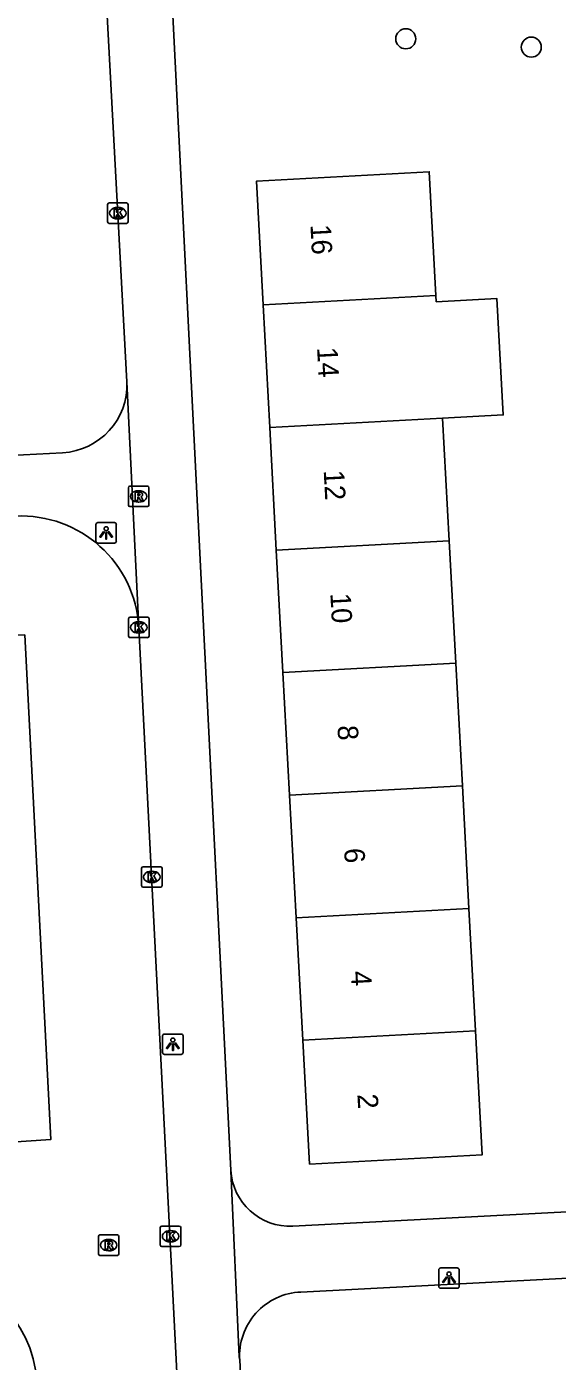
# Model space of a CAD drawing. Extents: x 160557 to 161245, y 385330 to 386505.
# Drawn here: x 161072.6 to 161098.5, y 385405.9 to 385471.1 of the extents above; entities that cross this region are included whole.
import ezdxf

# ---------------------------------------------------------------- set-up
doc = ezdxf.new("R2010")
doc.units = 0
for name, color, linetype in [('IMGEO_Boom', 7, 'Continuous'), ('IMGEO_Kolk', 7, 'Continuous'), ('IMGEO_Lichtpunt', 7, 'Continuous'), ('IMGEO_Pand', 7, 'Continuous'), ('IMGEO_Pand_nummerreeks', 7, 'Continuous'), ('IMGEO_Rijbaan_lokaal_open', 7, 'Continuous'), ('IMGEO_Rioolput', 7, 'Continuous'), ('IMGEO_Voetpad_open', 7, 'Continuous')]:
    doc.layers.add(name, color=color, linetype=linetype)

msp = doc.modelspace()

# ---------------------------------------------------------------- linework, layer by layer
at = {"layer": 'IMGEO_Boom'}
for centre in [(161091.127, 385470.503), (161097.265, 385470.096)]:
    msp.add_circle(centre, 0.489, dxfattribs=at)
at = {"layer": 'IMGEO_Kolk'}
for p, q in [((161076.545, 385461.553), (161076.545, 385462.405)), ((161076.62, 385462.479), (161077.472, 385462.479)), ((161077.546, 385462.405), (161077.546, 385461.553)), ((161077.033, 385462.259), (161077.058, 385462.259)), ((161077.472, 385461.479), (161076.62, 385461.479)), ((161077.056, 385461.699), (161077.031, 385461.699)), ((161077.647, 385442.229), (161078.499, 385442.229)), ((161077.572, 385441.303), (161077.572, 385442.155)), ((161078.06, 385442.009), (161078.085, 385442.009)), ((161078.573, 385442.155), (161078.573, 385441.303)), ((161078.499, 385441.229), (161077.647, 385441.229)), ((161078.083, 385441.449), (161078.058, 385441.449)), ((161078.207, 385429.108), (161078.207, 385429.96)), ((161078.282, 385430.034), (161079.134, 385430.034)), ((161078.695, 385429.814), (161078.72, 385429.814)), ((161079.208, 385429.96), (161079.208, 385429.108)), ((161078.718, 385429.254), (161078.693, 385429.254)), ((161079.134, 385429.034), (161078.282, 385429.034)), ((161079.124, 385411.543), (161079.124, 385412.395)), ((161079.199, 385412.469), (161080.051, 385412.469)), ((161079.612, 385412.249), (161079.637, 385412.249)), ((161080.125, 385412.395), (161080.125, 385411.543)), ((161079.635, 385411.689), (161079.61, 385411.689)), ((161080.051, 385411.469), (161079.199, 385411.469))]:
    msp.add_line(p, q, dxfattribs=at)
for points in [[(161076.545, 385461.553), (161076.545, 385462.405)], [(161076.62, 385462.479), (161077.472, 385462.479)], [(161077.546, 385462.405), (161077.546, 385461.553)], [(161076.866, 385462.179), (161076.989, 385462.179), (161076.989, 385462.028), (161077.119, 385462.179), (161077.283, 385462.179), (161077.137, 385462.028), (161077.29, 385461.779), (161077.138, 385461.779), (161077.053, 385461.943), (161076.989, 385461.876), (161076.989, 385461.779), (161076.866, 385461.779), (161076.866, 385462.179)], [(161077.472, 385461.479), (161076.62, 385461.479)], [(161077.647, 385442.229), (161078.499, 385442.229)], [(161077.572, 385441.303), (161077.572, 385442.155)], [(161077.893, 385441.929), (161078.016, 385441.929), (161078.016, 385441.778), (161078.146, 385441.929), (161078.31, 385441.929), (161078.164, 385441.778), (161078.317, 385441.529), (161078.165, 385441.529), (161078.08, 385441.693), (161078.016, 385441.626), (161078.016, 385441.529), (161077.893, 385441.529), (161077.893, 385441.929)], [(161078.573, 385442.155), (161078.573, 385441.303)], [(161078.499, 385441.229), (161077.647, 385441.229)], [(161078.207, 385429.108), (161078.207, 385429.96)], [(161078.282, 385430.034), (161079.134, 385430.034)], [(161079.208, 385429.96), (161079.208, 385429.108)], [(161078.528, 385429.734), (161078.651, 385429.734), (161078.651, 385429.583), (161078.781, 385429.734), (161078.945, 385429.734), (161078.799, 385429.583), (161078.952, 385429.334), (161078.8, 385429.334), (161078.715, 385429.498), (161078.651, 385429.431), (161078.651, 385429.334), (161078.528, 385429.334), (161078.528, 385429.734)], [(161079.134, 385429.034), (161078.282, 385429.034)], [(161079.124, 385411.543), (161079.124, 385412.395)], [(161079.199, 385412.469), (161080.051, 385412.469)], [(161079.445, 385412.169), (161079.568, 385412.169), (161079.568, 385412.018), (161079.698, 385412.169), (161079.862, 385412.169), (161079.716, 385412.018), (161079.869, 385411.769), (161079.717, 385411.769), (161079.632, 385411.933), (161079.568, 385411.866), (161079.568, 385411.769), (161079.445, 385411.769), (161079.445, 385412.169)], [(161080.125, 385412.395), (161080.125, 385411.543)], [(161080.051, 385411.469), (161079.199, 385411.469)]]:
    msp.add_lwpolyline(points, dxfattribs=at)
for centre, start, end in [((161076.622, 385462.403), 91.55205, 178.44795), ((161076.622, 385462.403), 91.55205, 178.44795), ((161077.47, 385462.403), 1.55205, 88.44795), ((161077.47, 385462.403), 1.55205, 88.44795), ((161076.622, 385461.555), 181.55205, 268.44795), ((161076.622, 385461.555), 181.55205, 268.44795), ((161077.47, 385461.555), 271.55205, 358.44795), ((161077.47, 385461.555), 271.55205, 358.44795), ((161077.649, 385442.153), 91.55205, 178.44795), ((161077.649, 385442.153), 91.55205, 178.44795), ((161078.497, 385442.153), 1.55205, 88.44795), ((161078.497, 385442.153), 1.55205, 88.44795), ((161077.649, 385441.305), 181.55205, 268.44795), ((161077.649, 385441.305), 181.55205, 268.44795), ((161078.497, 385441.305), 271.55205, 358.44795), ((161078.497, 385441.305), 271.55205, 358.44795), ((161078.284, 385429.958), 91.55205, 178.44795), ((161078.284, 385429.958), 91.55205, 178.44795), ((161079.132, 385429.958), 1.55205, 88.44795), ((161079.132, 385429.958), 1.55205, 88.44795), ((161078.284, 385429.11), 181.55205, 268.44795), ((161078.284, 385429.11), 181.55205, 268.44795), ((161079.132, 385429.11), 271.55205, 358.44795), ((161079.132, 385429.11), 271.55205, 358.44795), ((161079.201, 385412.393), 91.55205, 178.44795), ((161079.201, 385412.393), 91.55205, 178.44795), ((161080.049, 385412.393), 1.55205, 88.44795), ((161080.049, 385412.393), 1.55205, 88.44795), ((161079.201, 385411.545), 181.55205, 268.44795), ((161079.201, 385411.545), 181.55205, 268.44795), ((161080.049, 385411.545), 271.55205, 358.44795), ((161080.049, 385411.545), 271.55205, 358.44795)]:
    msp.add_arc(centre, 0.0765, start, end, dxfattribs=at)
for centre, major_axis, ratio, start_param, end_param in [((161077.032, 385461.979), (-0.387, 0.002), 0.722429, 4.712389, 7.853982), ((161077.057, 385461.979), (-0.39, 0.002), 0.717154, 1.570796, 4.712389), ((161078.059, 385441.729), (-0.387, 0.002), 0.722429, 4.712389, 7.853982), ((161078.084, 385441.729), (-0.39, 0.002), 0.717154, 1.570796, 4.712389), ((161078.694, 385429.534), (-0.387, 0.002), 0.722429, 4.712389, 7.853982), ((161078.719, 385429.534), (-0.39, 0.002), 0.717154, 1.570796, 4.712389), ((161079.611, 385411.969), (-0.387, 0.002), 0.722429, 4.712389, 7.853982), ((161079.636, 385411.969), (-0.39, 0.002), 0.717154, 1.570796, 4.712389)]:
    msp.add_ellipse(centre, major_axis=major_axis, ratio=ratio, start_param=start_param, end_param=end_param, dxfattribs=at)
at = {"layer": 'IMGEO_Lichtpunt'}
for p, q in [((161075.977, 385446.756), (161075.977, 385445.949)), ((161075.977, 385446.756), (161075.977, 385445.949)), ((161076.879, 385446.851), (161076.071, 385446.851)), ((161076.879, 385446.851), (161076.071, 385446.851)), ((161076.973, 385445.949), (161076.973, 385446.756)), ((161076.973, 385445.949), (161076.973, 385446.756)), ((161076.071, 385445.855), (161076.879, 385445.855)), ((161076.071, 385445.855), (161076.879, 385445.855)), ((161079.238, 385421.76), (161079.238, 385420.953)), ((161079.238, 385421.76), (161079.238, 385420.953)), ((161080.14, 385421.855), (161079.332, 385421.855)), ((161080.14, 385421.855), (161079.332, 385421.855)), ((161080.234, 385420.953), (161080.234, 385421.76)), ((161080.234, 385420.953), (161080.234, 385421.76)), ((161079.332, 385420.859), (161080.14, 385420.859)), ((161079.332, 385420.859), (161080.14, 385420.859)), ((161092.741, 385410.326), (161092.741, 385409.519)), ((161092.741, 385410.326), (161092.741, 385409.519)), ((161093.643, 385410.421), (161092.835, 385410.421)), ((161093.643, 385410.421), (161092.835, 385410.421)), ((161093.737, 385409.519), (161093.737, 385410.326)), ((161093.737, 385409.519), (161093.737, 385410.326)), ((161092.835, 385409.425), (161093.643, 385409.425)), ((161092.835, 385409.425), (161093.643, 385409.425))]:
    msp.add_line(p, q, dxfattribs=at)
for points in [[(161076.351, 385446.42), (161076.39, 385446.392), (161076.202, 385446.13), (161076.164, 385446.157), (161076.351, 385446.42)], [(161076.453, 385446.372), (161076.5, 385446.372), (161076.5, 385446.05), (161076.453, 385446.05), (161076.453, 385446.372)], [(161076.563, 385446.392), (161076.601, 385446.419), (161076.788, 385446.157), (161076.749, 385446.129), (161076.563, 385446.392)], [(161079.612, 385421.424), (161079.651, 385421.396), (161079.463, 385421.134), (161079.425, 385421.161), (161079.612, 385421.424)], [(161079.714, 385421.376), (161079.761, 385421.376), (161079.761, 385421.054), (161079.714, 385421.054), (161079.714, 385421.376)], [(161079.824, 385421.396), (161079.862, 385421.423), (161080.049, 385421.161), (161080.01, 385421.133), (161079.824, 385421.396)], [(161093.115, 385409.99), (161093.154, 385409.962), (161092.966, 385409.7), (161092.928, 385409.727), (161093.115, 385409.99)], [(161093.217, 385409.942), (161093.264, 385409.942), (161093.264, 385409.62), (161093.217, 385409.62), (161093.217, 385409.942)], [(161093.327, 385409.962), (161093.365, 385409.989), (161093.552, 385409.727), (161093.513, 385409.699), (161093.327, 385409.962)]]:
    msp.add_lwpolyline(points, dxfattribs=at)
for centre in [(161076.476, 385446.554), (161079.737, 385421.558), (161093.24, 385410.124)]:
    msp.add_circle(centre, 0.0994, dxfattribs=at)
for centre, start, end in [((161076.071, 385446.756), 90, 180), ((161076.071, 385446.756), 90, 180), ((161076.879, 385446.756), 0, 90), ((161076.879, 385446.756), 0, 90), ((161076.071, 385445.949), 180, 270), ((161076.071, 385445.949), 180, 270), ((161076.879, 385445.949), 270, 0), ((161076.879, 385445.949), 270, 360), ((161079.332, 385421.76), 90, 180), ((161079.332, 385421.76), 90, 180), ((161080.14, 385421.76), 0, 90), ((161080.14, 385421.76), 0, 90), ((161079.332, 385420.953), 180, 270), ((161079.332, 385420.953), 180, 270), ((161080.14, 385420.953), 270, 0), ((161080.14, 385420.953), 270, 360), ((161092.835, 385410.326), 90, 180), ((161092.835, 385410.326), 90, 180), ((161093.643, 385410.326), 0, 90), ((161093.643, 385410.326), 0, 90), ((161092.835, 385409.519), 180, 270), ((161092.835, 385409.519), 180, 270), ((161093.643, 385409.519), 270, 0), ((161093.643, 385409.519), 270, 360)]:
    msp.add_arc(centre, 0.0946, start, end, dxfattribs=at)
at = {"layer": 'IMGEO_Pand'}
for points in [[(161084.15, 385457.493), (161083.823, 385463.543), (161092.272, 385464), (161092.599, 385457.949)], [(161092.599, 385457.949), (161084.15, 385457.493)], [(161092.599, 385457.949), (161092.615, 385457.646), (161095.583, 385457.807), (161095.891, 385452.118), (161092.923, 385451.958)], [(161084.474, 385451.502), (161084.15, 385457.493)], [(161084.474, 385451.502), (161092.923, 385451.958)], [(161084.797, 385445.511), (161084.474, 385451.502)], [(161092.923, 385451.958), (161093.246, 385445.967)], [(161093.246, 385445.967), (161084.797, 385445.511)], [(161085.121, 385439.52), (161084.797, 385445.511)], [(161093.246, 385445.967), (161093.57, 385439.976)], [(161085.121, 385439.52), (161093.57, 385439.976)], [(161093.57, 385439.976), (161093.894, 385433.984)], [(161085.445, 385433.528), (161085.121, 385439.52)], [(161093.894, 385433.984), (161085.445, 385433.528)], [(161093.894, 385433.984), (161094.217, 385427.993)], [(161085.768, 385427.537), (161085.445, 385433.528)], [(161085.768, 385427.537), (161094.217, 385427.993)], [(161094.217, 385427.993), (161094.541, 385422.002)], [(161086.092, 385421.546), (161085.768, 385427.537)], [(161094.541, 385422.002), (161094.868, 385415.952), (161086.419, 385415.496), (161086.092, 385421.546)], [(161094.541, 385422.002), (161086.092, 385421.546)]]:
    msp.add_lwpolyline(points, dxfattribs=at)
at = {"layer": 'IMGEO_Rijbaan_lokaal_open'}
for points in [[(161078.071, 385441.733), (161081.199, 385380.394)], [(161072.491, 385441.37), (161057.78, 385440.68), (161059.018, 385415.696), (161073.778, 385416.7), (161072.491, 385441.37)]]:
    msp.add_lwpolyline(points, dxfattribs=at)
for centre, radius, start, end in [((161072.311, 385441.408), 5.769, 3.22816, 92.71038), ((161067.491, 385404.582), 5.59, 2.93447, 92.45059)]:
    msp.add_arc(centre, radius, start, end, dxfattribs=at)
at = {"layer": 'IMGEO_Rioolput'}
for p, q in [((161077.563, 385447.708), (161077.563, 385448.56)), ((161077.638, 385448.634), (161078.49, 385448.634)), ((161078.051, 385448.414), (161078.076, 385448.414)), ((161078.564, 385448.56), (161078.564, 385447.708)), ((161078.49, 385447.634), (161077.638, 385447.634)), ((161078.074, 385447.854), (161078.049, 385447.854)), ((161076.097, 385411.108), (161076.097, 385411.96)), ((161076.172, 385412.034), (161077.024, 385412.034)), ((161076.585, 385411.814), (161076.61, 385411.814)), ((161077.098, 385411.96), (161077.098, 385411.108)), ((161077.024, 385411.034), (161076.172, 385411.034)), ((161076.608, 385411.254), (161076.583, 385411.254))]:
    msp.add_line(p, q, dxfattribs=at)
for points in [[(161077.563, 385447.708), (161077.563, 385448.56)], [(161077.638, 385448.634), (161078.49, 385448.634)], [(161078.152, 385448.332), (161077.9, 385448.334), (161077.9, 385447.934)], [(161077.9, 385447.934), (161078.024, 385447.934), (161078.024, 385448.096), (161078.035, 385448.096)], [(161078.078, 385448.253), (161078.024, 385448.253), (161078.024, 385448.172)], [(161078.024, 385448.172), (161078.076, 385448.172)], [(161078.082, 385448.067), (161078.153, 385447.934), (161078.293, 385447.934), (161078.228, 385448.06)], [(161078.564, 385448.56), (161078.564, 385447.708)], [(161078.49, 385447.634), (161077.638, 385447.634)], [(161076.097, 385411.108), (161076.097, 385411.96)], [(161076.172, 385412.034), (161077.024, 385412.034)], [(161076.686, 385411.732), (161076.434, 385411.734), (161076.434, 385411.334)], [(161076.612, 385411.653), (161076.558, 385411.653), (161076.558, 385411.572)], [(161076.558, 385411.572), (161076.61, 385411.572)], [(161077.098, 385411.96), (161077.098, 385411.108)], [(161077.024, 385411.034), (161076.172, 385411.034)], [(161076.434, 385411.334), (161076.558, 385411.334), (161076.558, 385411.496), (161076.569, 385411.496)], [(161076.616, 385411.467), (161076.687, 385411.334), (161076.827, 385411.334), (161076.762, 385411.46)]]:
    msp.add_lwpolyline(points, dxfattribs=at)
for centre, radius, start, end in [((161077.64, 385448.558), 0.0765, 91.55205, 178.44795), ((161077.64, 385448.558), 0.0765, 91.55205, 178.44795), ((161078.034, 385448.043), 0.0533, 26.02933, 88.69889), ((161078.06, 385448.361), 0.19, 274.7715, 282.96867), ((161078.084, 385448.157), 0.0964, 77.00612, 93.18647), ((161078.098, 385448.214), 0.0378, 276.66336, 79.67722), ((161078.151, 385448.222), 0.109, 350.36119, 89.41601), ((161078.149, 385448.222), 0.112, 277.58423, 350.98172), ((161078.133, 385448.007), 0.108, 29.51342, 73.79051), ((161078.488, 385448.558), 0.0765, 1.55205, 88.44795), ((161078.488, 385448.558), 0.0765, 1.55205, 88.44795), ((161077.64, 385447.71), 0.0765, 181.55205, 268.44795), ((161077.64, 385447.71), 0.0765, 181.55205, 268.44795), ((161078.488, 385447.71), 0.0765, 271.55205, 358.44795), ((161078.488, 385447.71), 0.0765, 271.55205, 358.44795), ((161076.174, 385411.958), 0.0765, 91.55205, 178.44795), ((161076.174, 385411.958), 0.0765, 91.55205, 178.44795), ((161076.594, 385411.761), 0.19, 274.7715, 282.96867), ((161076.618, 385411.557), 0.0964, 77.00612, 93.18647), ((161076.632, 385411.614), 0.0378, 276.66336, 79.67722), ((161076.685, 385411.622), 0.109, 350.36119, 89.41601), ((161076.683, 385411.622), 0.112, 277.58423, 350.98172), ((161077.022, 385411.958), 0.0765, 1.55205, 88.44795), ((161077.022, 385411.958), 0.0765, 1.55205, 88.44795), ((161076.174, 385411.11), 0.0765, 181.55205, 268.44795), ((161076.174, 385411.11), 0.0765, 181.55205, 268.44795), ((161076.568, 385411.443), 0.0533, 26.02933, 88.69889), ((161076.667, 385411.407), 0.108, 29.51342, 73.79051), ((161077.022, 385411.11), 0.0765, 271.55205, 358.44795), ((161077.022, 385411.11), 0.0765, 271.55205, 358.44795)]:
    msp.add_arc(centre, radius, start, end, dxfattribs=at)
for centre, major_axis, ratio, start_param, end_param in [((161078.05, 385448.134), (-0.387, 0.002), 0.722429, 4.712389, 7.853982), ((161078.075, 385448.134), (-0.39, 0.002), 0.717154, 1.570796, 4.712389), ((161076.584, 385411.534), (-0.387, 0.002), 0.722429, 4.712389, 7.853982), ((161076.609, 385411.534), (-0.39, 0.002), 0.717154, 1.570796, 4.712389)]:
    msp.add_ellipse(centre, major_axis=major_axis, ratio=ratio, start_param=start_param, end_param=end_param, dxfattribs=at)
at = {"layer": 'IMGEO_Voetpad_open'}
for points in [[(161076.464, 385472.863), (161077.486, 385453.727)], [(161079.665, 385472.955), (161082.569, 385415.205)], [(161078.071, 385441.733), (161077.486, 385453.727)], [(161074.342, 385450.271), (161028.558, 385447.91)], [(161083.007, 385405.911), (161082.979, 385406.078), (161082.567, 385415.166), (161082.569, 385415.205)], [(161085.612, 385412.463), (161104.317, 385413.447)], [(161123.04, 385411.174), (161086.002, 385409.241)], [(161083.007, 385405.911), (161084.234, 385382.221)]]:
    msp.add_lwpolyline(points, dxfattribs=at)
for centre, radius, start, end in [((161074.174, 385453.582), 3.316, 272.91172, 2.5013), ((161085.464, 385415.358), 2.899, 183.03435, 272.92261), ((161086.116, 385406.127), 3.116, 92.09101, 183.9726)]:
    msp.add_arc(centre, radius, start, end, dxfattribs=at)

# ---------------------------------------------------------------- texts
at = {"layer": 'IMGEO_Pand_nummerreeks'}
for s, rotation, p in [('16', 273.09271, (161086.462, 385461.411)), ('14', 273.09376, (161086.787, 385455.405)), ('12', 273.09271, (161087.111, 385449.402)), ('10', 273.09271, (161087.436, 385443.39)), ('8', 273.09271, (161087.785, 385436.923)), ('6', 273.09271, (161088.11, 385430.921)), ('4', 273.09271, (161088.434, 385424.915)), ('2', 273.09271, (161088.759, 385418.911))]:
    msp.add_text(s, height=1, rotation=rotation, dxfattribs=at).set_placement(p)

doc.saveas('drawing.dxf')
